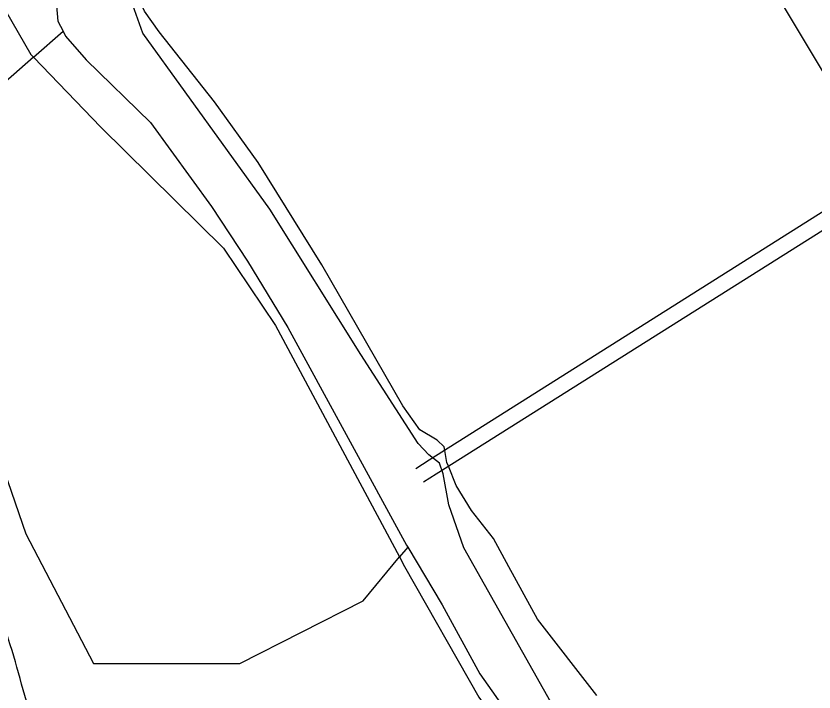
# Model space of a CAD drawing. Extents: x 156414 to 157775, y 382335 to 383765.
# Drawn here: x 157420.5 to 157474, y 382810.6 to 382855.9 of the extents above; entities that cross this region are included whole.
import ezdxf

# ---------------------------------------------------------------- set-up
doc = ezdxf.new("R2010")
doc.units = 0
for name, color, linetype in [('IMGEO_Groenvoorziening', 7, 'Continuous'), ('IMGEO_Hek', 7, 'Continuous'), ('IMGEO_Oever', 7, 'Continuous'), ('IMGEO_Voetpad_gesloten', 7, 'Continuous'), ('IMGEO_Waterloop', 7, 'Continuous')]:
    doc.layers.add(name, color=color, linetype=linetype)

msp = doc.modelspace()

# ---------------------------------------------------------------- linework, layer by layer
at = {"layer": 'IMGEO_Groenvoorziening'}
for points in [[(157482.196, 382847.585), (157474.676, 382851.991), (157466.739, 382865.212), (157457.912, 382877.442), (157450.838, 382886.074)], [(157425.185, 382862.271), (157423.424, 382861.688), (157422.003, 382860.651), (157420.799, 382859.291), (157420.248, 382858.099), (157420.01, 382856.869), (157419.807, 382856.254), (157421.518, 382853.316), (157421.694, 382853.132)], [(157459.422, 382810.4), (157455.451, 382815.507), (157453.532, 382819.01), (157452.502, 382820.906), (157451.026, 382822.775), (157450.009, 382824.457), (157449.478, 382825.749), (157449.376, 382825.997), (157449.241, 382826.801), (157449.199, 382827.049), (157448.726, 382827.479), (157447.568, 382828.175), (157446.43, 382829.792), (157441.008, 382839.217), (157436.749, 382846.081), (157433.823, 382850.143), (157430.116, 382854.824), (157429.116, 382856.213), (157428.787, 382856.905)], [(157421.694, 382853.132), (157414.339, 382846.675), (157414.339, 382841), (157421.184, 382821.22), (157425.714, 382812.542), (157435.504, 382812.542), (157443.764, 382816.729), (157446.207, 382819.668)], [(157421.694, 382853.132), (157426.211, 382848.436), (157434.412, 382840.333), (157437.898, 382835.158), (157446.207, 382819.668)], [(157446.207, 382819.668), (157446.547, 382819.034), (157451.506, 382810.288), (157459.368, 382799.327), (157460.367, 382797.976)]]:
    msp.add_lwpolyline(points, dxfattribs=at)
at = {"layer": 'IMGEO_Hek'}
for points in [[(157482.196, 382847.585), (157448.197, 382826.143), (157447.288, 382825.57)], [(157447.805, 382824.695), (157448.652, 382825.229), (157482.704, 382846.687)]]:
    msp.add_lwpolyline(points, dxfattribs=at)
at = {"layer": 'IMGEO_Oever'}
for points in [[(157421.694, 382853.132), (157423.669, 382854.866)], [(157446.757, 382820.331), (157446.207, 382819.668)]]:
    msp.add_lwpolyline(points, dxfattribs=at)
at = {"layer": 'IMGEO_Voetpad_gesloten'}
msp.add_lwpolyline([(157435.858, 382760.204), (157420.895, 382811.158)], dxfattribs=at)
msp.add_arc((157357.459, 382794.287), 65.641, 14.89286, 25.76749, dxfattribs=at)
at = {"layer": 'IMGEO_Waterloop'}
for points in [[(157424.811, 382858.943), (157424.717, 382858.912), (157424.436, 382859.762), (157423.235, 382859.3), (157423.562, 382858.461), (157423.469, 382858.425), (157423.413, 382858.342), (157423.234, 382857.47), (157423.242, 382856.566), (157423.327, 382855.538), (157423.669, 382854.866)], [(157456.542, 382809.584), (157450.517, 382820.273), (157449.504, 382823.15), (157449.126, 382825.238), (157448.872, 382825.947), (157448.169, 382826.5), (157447.445, 382827.267), (157443.608, 382833.226), (157437.516, 382842.954), (157429.009, 382854.732), (157428.118, 382857.248)], [(157423.669, 382854.866), (157423.84, 382854.528), (157425.214, 382852.959), (157429.525, 382848.758), (157433.613, 382843.134), (157436.035, 382839.475), (157438.732, 382835.039), (157446.676, 382820.467), (157446.757, 382820.331)], [(157446.757, 382820.331), (157449.059, 382816.463), (157451.579, 382811.853), (157459.444, 382800.718)]]:
    msp.add_lwpolyline(points, dxfattribs=at)

doc.saveas('drawing.dxf')
